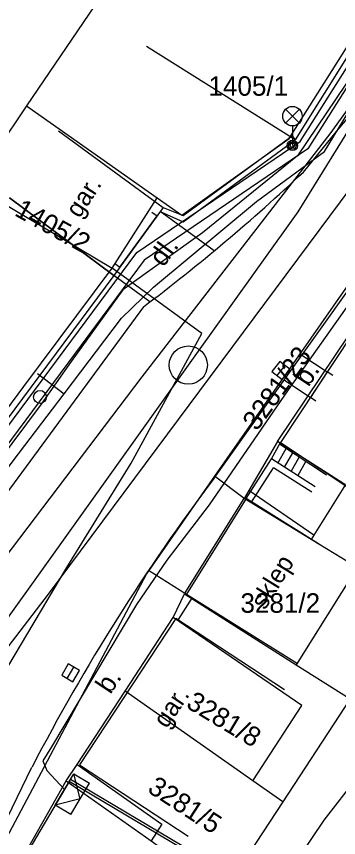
# Model space of a CAD drawing. Extents: x -601580 to 4, y -1204314 to 4.
# Drawn here: x -599657.03 to -599644.63, y -1204061.88 to -1204030.29 of the extents above; entities that cross this region are included whole.
import ezdxf

# ---------------------------------------------------------------- set-up
doc = ezdxf.new("R2010")
doc.units = 0
for name, color, linetype in [('00-EON NN', 7, 'Continuous'), ('00-INNOGY-NTL', 7, 'Continuous'), ('00-KN-HRANICE PARCEL', 7, 'Continuous'), ('00-KN-PARC. CISLA', 7, 'Continuous'), ('00-KN-VNITRNI KRESBA', 7, 'Continuous'), ('00-POLOHOPIS', 7, 'Continuous'), ('00-SITE KOM. KABEL', 7, 'Continuous'), ('00-VAK-KANAL-POTRUBI', 7, 'Continuous'), ('00-VAK-VODA-RAD IGIS', 7, 'Continuous'), ('Vrstva 27', 7, 'Continuous'), ('Vrstva 28', 7, 'Continuous'), ('Vrstva 33', 7, 'Continuous'), ('Vrstva 6', 7, 'Continuous'), ('Vrstva 9', 7, 'Continuous')]:
    doc.layers.add(name, color=color, linetype=linetype)

# ---------------------------------------------------------------- blocks, each defined once
blk = doc.blocks.new('6.14A_112')
at = {"layer": 'Vrstva 28'}
blk.add_circle((0, 0), 0.25, dxfattribs=at)
blk = doc.blocks.new('6.30_50')
at = {"layer": 'Vrstva 27'}
blk.add_line((-0.25, 0), (0.25, 0), dxfattribs=at)
blk.add_lwpolyline([(-0.25, -0.25), (0.25, -0.25), (0.25, 0.25), (-0.25, 0.25)], close=True, dxfattribs=at)
blk = doc.blocks.new('6.30_52')
at = {"layer": 'Vrstva 27'}
blk.add_line((-0.25, 0), (0.25, 0), dxfattribs=at)
blk.add_lwpolyline([(-0.25, -0.25), (0.25, -0.25), (0.25, 0.25), (-0.25, 0.25)], close=True, dxfattribs=at)
blk = doc.blocks.new('6.560_984')
at = {"layer": 'Vrstva 33'}
for p, q in [((-0.265, 0.86), (0.265, 1.39)), ((-0.265, 1.39), (0.265, 0.86)), ((0, 0.75), (0, 0))]:
    blk.add_line(p, q, dxfattribs=at)
for centre, radius in [((0, 1.125), 0.375), ((0, 0), 0.2), ((0, 0), 0.145), ((0, 0), 0.0876)]:
    blk.add_circle(centre, radius, dxfattribs=at)
blk = doc.blocks.new('VCHOD_1558')
at = {"layer": 'Vrstva 6'}
blk.add_line((0, 0.25), (0, 0), dxfattribs=at)
blk = doc.blocks.new('VCHOD_1560')
at = {"layer": 'Vrstva 6'}
blk.add_line((0, 0.25), (0, 0), dxfattribs=at)
blk = doc.blocks.new('VCHOD_1562')
at = {"layer": 'Vrstva 6'}
blk.add_line((0, 0.25), (0, 0), dxfattribs=at)
blk = doc.blocks.new('VCHOD_1564')
at = {"layer": 'Vrstva 6'}
blk.add_line((0, 0.25), (0, 0), dxfattribs=at)
blk = doc.blocks.new('NN630')
at = {"layer": 'Vrstva 9'}
for points in [[(-3, -700), (-703, 0)], [(-703, -700), (-703, 0), (697, 0), (697, -700)], [(-3, -700), (697, 0)], [(-703, -700), (697, -700)]]:
    blk.add_lwpolyline(points, dxfattribs=at)

msp = doc.modelspace()

# ---------------------------------------------------------------- linework, layer by layer
at = {"layer": '00-EON NN'}
for points in [[(-599639.626, -1204025.602), (-599645.817, -1204035.392), (-599652.109, -1204039.668), (-599681.701, -1204079.546), (-599681.569, -1204080.026), (-599681.369, -1204080.316), (-599681.408, -1204080.723), (-599688.696, -1204090.4), (-599688.958, -1204090.416)], [(-599674.016, -1204068.519), (-599668.892, -1204061.614), (-599668.999, -1204061.544), (-599668.975, -1204061.303), (-599668.772, -1204061.218), (-599668.654, -1204061.293), (-599660.063, -1204049.715), (-599660.057, -1204049.47), (-599659.824, -1204049.394), (-599657.673, -1204046.495), (-599657.713, -1204046.217), (-599657.435, -1204046.173), (-599652.394, -1204039.38), (-599646.111, -1204035.109), (-599640.072, -1204025.558)], [(-599634.111, -1204026.139), (-599637.649, -1204031.756), (-599637.575, -1204032.05), (-599637.859, -1204032.056), (-599638.829, -1204033.276), (-599639.579, -1204034.386), (-599641.649, -1204037.696), (-599646.569, -1204044.656), (-599649.609, -1204049.086), (-599651.239, -1204051.216), (-599652.409, -1204052.916), (-599655.679, -1204058.396), (-599656.009, -1204058.936), (-599655.859, -1204059.306), (-599655.181, -1204060.036)]]:
    msp.add_lwpolyline(points, dxfattribs=at)
at = {"layer": '00-INNOGY-NTL'}
msp.add_line((-599656.22, -1204044.036), (-599655.19, -1204044.816), dxfattribs=at)
msp.add_lwpolyline([(-599682.72, -1204081.816), (-599682.42, -1204081.416), (-599674.13, -1204070.426), (-599673.3, -1204069.306), (-599665.47, -1204058.716), (-599665.32, -1204058.516), (-599662.75, -1204055.006), (-599657.15, -1204047.396), (-599655.19, -1204044.816), (-599652.98, -1204041.906), (-599651.76, -1204040.706), (-599647.79, -1204037.416), (-599645.17, -1204035.496), (-599639.63, -1204026.376), (-599634.03, -1204017.786), (-599631.55, -1204013.466), (-599631.94, -1204011.566), (-599632.76, -1204007.646), (-599632.25, -1204006.826)], dxfattribs=at)
at = {"layer": '00-KN-HRANICE PARCEL'}
for p, q in [((-599650.199, -1204024.226), (-599656.639, -1204033.736)), ((-599638.069, -1204031.746), (-599649.409, -1204047.976)), ((-599656.639, -1204033.736), (-599658.709, -1204036.796)), ((-599656.639, -1204033.736), (-599651.609, -1204037.276)), ((-599658.709, -1204036.796), (-599653.349, -1204039.976)), ((-599653.349, -1204039.976), (-599651.609, -1204037.276)), ((-599646.979, -1204046.646), (-599644.199, -1204042.506)), ((-599648.269, -1204048.836), (-599649.409, -1204047.976)), ((-599650.559, -1204052.506), (-599648.269, -1204048.836)), ((-599645.679, -1204050.416), (-599648.269, -1204048.836)), ((-599643.909, -1204051.496), (-599645.679, -1204050.416)), ((-599643.909, -1204051.496), (-599646.259, -1204055.236)), ((-599650.999, -1204053.416), (-599650.559, -1204052.506)), ((-599650.559, -1204052.506), (-599646.259, -1204055.236)), ((-599652.839, -1204056.246), (-599650.999, -1204053.416)), ((-599647.929, -1204059.706), (-599652.839, -1204056.246)), ((-599657.009, -1204063.046), (-599655.109, -1204059.706)), ((-599646.779, -1204060.506), (-599647.929, -1204059.706))]:
    msp.add_line(p, q, dxfattribs=at)
for points in [[(-599651.609, -1204037.276), (-599650.659, -1204037.946), (-599646.529, -1204034.986), (-599643.369, -1204030.006)], [(-599666.049, -1204057.046), (-599660.619, -1204060.776), (-599655.089, -1204051.496), (-599652.619, -1204047.476), (-599649.889, -1204042.496), (-599653.349, -1204039.976)], [(-599659.749, -1204048.576), (-599656.739, -1204044.526), (-599653.349, -1204039.976)], [(-599646.979, -1204046.646), (-599648.089, -1204048.536), (-599648.269, -1204048.836)], [(-599644.369, -1204048.306), (-599644.469, -1204048.246), (-599646.979, -1204046.646)], [(-599649.409, -1204047.976), (-599652.029, -1204051.736), (-599659.239, -1204065.306), (-599673.599, -1204094.726), (-599674.609, -1204097.966), (-599674.529, -1204100.136), (-599673.189, -1204101.876)], [(-599644.369, -1204048.306), (-599645.579, -1204050.256), (-599645.679, -1204050.416)], [(-599647.929, -1204059.706), (-599646.049, -1204056.806), (-599650.999, -1204053.416)], [(-599646.259, -1204055.236), (-599644.189, -1204056.546), (-599646.779, -1204060.506)], [(-599655.109, -1204059.706), (-599654.689, -1204059.076), (-599652.839, -1204056.246)], [(-599655.109, -1204059.706), (-599651.849, -1204062.006), (-599649.759, -1204063.506)], [(-599646.779, -1204060.506), (-599649.069, -1204064.006), (-599649.759, -1204063.506)]]:
    msp.add_lwpolyline(points, dxfattribs=at)
at = {"layer": '00-KN-VNITRNI KRESBA'}
for p, q in [((-599645.579, -1204050.256), (-599648.089, -1204048.536)), ((-599654.689, -1204059.076), (-599651.439, -1204061.366)), ((-599651.439, -1204061.366), (-599651.849, -1204062.006))]:
    msp.add_line(p, q, dxfattribs=at)
at = {"layer": '00-POLOHOPIS'}
for p, q in [((-599650.613, -1204037.959), (-599646.415, -1204034.885)), ((-599646.415, -1204034.885), (-599646.303, -1204035.038)), ((-599645.984, -1204036.281), (-599644.707, -1204034.723)), ((-599650.612, -1204038.194), (-599646.303, -1204035.038)), ((-599651.491, -1204037.803), (-599650.61, -1204038.193)), ((-599649.417, -1204039.316), (-599651.491, -1204037.803)), ((-599651.376, -1204037.645), (-599650.613, -1204037.959)), ((-599649.42, -1204048.052), (-599641.916, -1204037.545)), ((-599653.048, -1204039.937), (-599651.612, -1204037.968)), ((-599651.889, -1204041.278), (-599653.284, -1204040.26)), ((-599652.143, -1204041.47), (-599669.835, -1204065.49)), ((-599646.041, -1204043.321), (-599645.063, -1204043.968)), ((-599645.063, -1204043.968), (-599645.715, -1204044.952)), ((-599646.727, -1204044.281), (-599645.715, -1204044.952)), ((-599647.215, -1204047.316), (-599646.863, -1204046.686)), ((-599646.962, -1204047.478), (-599646.646, -1204046.913)), ((-599645.094, -1204047.941), (-599646.902, -1204046.744)), ((-599646.708, -1204047.639), (-599646.395, -1204047.08)), ((-599646.455, -1204047.801), (-599646.145, -1204047.246)), ((-599648.189, -1204048.843), (-599647.215, -1204047.316)), ((-599645.529, -1204048.392), (-599647.215, -1204047.316)), ((-599646.201, -1204047.962), (-599645.894, -1204047.412)), ((-599647.978, -1204048.977), (-599647.139, -1204047.661)), ((-599645.663, -1204048.602), (-599647.139, -1204047.661)), ((-599651.945, -1204051.603), (-599650.485, -1204052.515)), ((-599650.264, -1204052.649), (-599650.81, -1204053.501)), ((-599645.189, -1204061.212), (-599638.752, -1204052.929)), ((-599659.705, -1204065.888), (-599656.431, -1204059.173)), ((-599654.998, -1204059.728), (-599654.952, -1204059.65)), ((-599650.651, -1204062.199), (-599654.952, -1204059.65)), ((-599662.217, -1204086.457), (-599645.189, -1204061.212))]:
    msp.add_line(p, q, dxfattribs=at)
for points in [[(-599642.827, -1204020.049), (-599638.621, -1204022.753), (-599646.303, -1204035.038), (-599652.026, -1204031.448)], [(-599655.415, -1204034.698), (-599651.376, -1204037.645), (-599653.284, -1204040.26), (-599657.297, -1204037.277)], [(-599657.297, -1204037.277), (-599653.284, -1204040.26), (-599659.657, -1204048.833), (-599663.67, -1204045.85)], [(-599639.109, -1204039.844), (-599641.349, -1204038.36), (-599646.863, -1204046.686), (-599643.849, -1204048.682)], [(-599645.403, -1204050.585), (-599648.189, -1204048.843), (-599650.485, -1204052.515), (-599646.245, -1204055.166)], [(-599646.714, -1204056.199), (-599650.892, -1204053.452), (-599654.597, -1204059.086), (-599650.419, -1204061.833)], [(-599650.696, -1204062.277), (-599654.998, -1204059.728), (-599658.952, -1204066.401), (-599654.65, -1204068.95)]]:
    msp.add_lwpolyline(points, dxfattribs=at)
for centre, radius, start, end in [((-599708.413, -1203981.082), 83.281, 319.90246, 338.6064), ((-599696.24, -1203982.879), 73.33, 306.96653, 313.2622), ((-599586.269, -1204095.634), 79.07, 143.00289, 152.54008)]:
    msp.add_arc(centre, radius, start, end, dxfattribs=at)
at = {"layer": '00-SITE KOM. KABEL'}
for points in [[(-599634.399, -1204017.386), (-599636.549, -1204020.736), (-599637.419, -1204022.216), (-599639.569, -1204025.626), (-599643.609, -1204031.796), (-599646.209, -1204035.656), (-599649.869, -1204038.616), (-599652.939, -1204040.806), (-599654.929, -1204043.566), (-599656.079, -1204045.216), (-599657.779, -1204047.476)], [(-599649.869, -1204038.616), (-599652.939, -1204040.806)], [(-599654.929, -1204043.566), (-599656.079, -1204045.216)]]:
    msp.add_lwpolyline(points, dxfattribs=at)
at = {"layer": '00-VAK-KANAL-POTRUBI'}
for points in [[(-599626.8, -1204005.402), (-599630.251, -1204012.03), (-599631.791, -1204014.521), (-599636.291, -1204021.796), (-599646.199, -1204037.815), (-599650.415, -1204043.708)], [(-599650.415, -1204043.708), (-599675.722, -1204079.089), (-599688.768, -1204097.329)]]:
    msp.add_lwpolyline(points, dxfattribs=at)
msp.add_circle((-599650.415, -1204043.708), 0.735, dxfattribs=at)
at = {"layer": '00-VAK-VODA-RAD IGIS'}
for points in [[(-599623.788, -1204001.568), (-599633.812, -1204019.37), (-599644.963, -1204034.808), (-599652.205, -1204044.164), (-599669.243, -1204066.594), (-599684.387, -1204086.47)], [(-599681.29, -1204085.896), (-599664.657, -1204064.072), (-599655.799, -1204052.518), (-599626.628, -1204013.348), (-599623.659, -1204008.971)]]:
    msp.add_lwpolyline(points, dxfattribs=at)

# ---------------------------------------------------------------- block references
at = {"layer": '00-EON NN', "xscale": 0.001, "yscale": 0.0010000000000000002, "rotation": 59.351686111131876}
msp.add_blockref('NN630', (-599655.181, -1204060.036), dxfattribs=at)
at = {"layer": '00-POLOHOPIS'}
msp.add_blockref('6.560_984', (-599646.405, -1204035.255), dxfattribs=at)
for name, p, xscale, yscale, rotation in [('VCHOD_1564', (-599651.612, -1204037.968), 1.00000101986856, 1.0000010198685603, 53.896654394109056), ('VCHOD_1562', (-599653.048, -1204039.937), 1.00000101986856, 1.0000010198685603, 53.896654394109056), ('6.30_52', (-599646.848, -1204043.915), 1.00000015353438, 1.00000015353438, -127.93397586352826), ('VCHOD_1558', (-599645.063, -1204043.968), 0.99999761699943, 0.9999976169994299, -123.52845460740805), ('VCHOD_1560', (-599645.715, -1204044.952), 0.99999761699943, 0.9999976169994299, -123.52845460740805), ('6.30_50', (-599654.946, -1204055.548), 0.9999993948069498, 0.9999993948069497, 60.05387931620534)]:
    msp.add_blockref(name, p, dxfattribs=dict(at, xscale=xscale, yscale=yscale, rotation=rotation))
at = {"layer": '00-POLOHOPIS', "rotation": -90.00000000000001}
msp.add_blockref('6.14A_112', (-599656.122, -1204044.933), dxfattribs=at)

# ---------------------------------------------------------------- texts
at = {"layer": '00-KN-PARC. CISLA'}
for s, p in [('1405/1', (-599649.639, -1204033.346)), ('3281/2', (-599648.407, -1204053.236))]:
    msp.add_text(s, height=0.75, dxfattribs=at).set_placement(p)
for s, rotation, p in [('1405/2', 331, (-599657.144, -1204037.931)), ('3281/23', 54, (-599647.776, -1204046.275)), ('3281/8', 329, (-599650.541, -1204056.857)), ('3281/5', 327, (-599652.028, -1204060.104))]:
    msp.add_text(s, height=0.75, rotation=rotation, dxfattribs=at).set_placement(p)
at = {"layer": '00-POLOHOPIS'}
for s, height, rotation, p in [('gar.', 0.7, 56.8877, (-599654.599, -1204038.089)), ('dl.', 0.75, 53.8841, (-599651.371, -1204039.97)), ('b.', 0.75, 56.4715, (-599645.787, -1204044.575)), ('sklep', 0.7, 58.3374, (-599647.464, -1204053.155)), ('b.', 0.75, 56.4715, (-599653.411, -1204056.4)), ('gar.', 0.7, 55.8533, (-599651.241, -1204057.718))]:
    msp.add_text(s, height=height, rotation=rotation, dxfattribs=at).set_placement(p)

doc.saveas('drawing.dxf')
